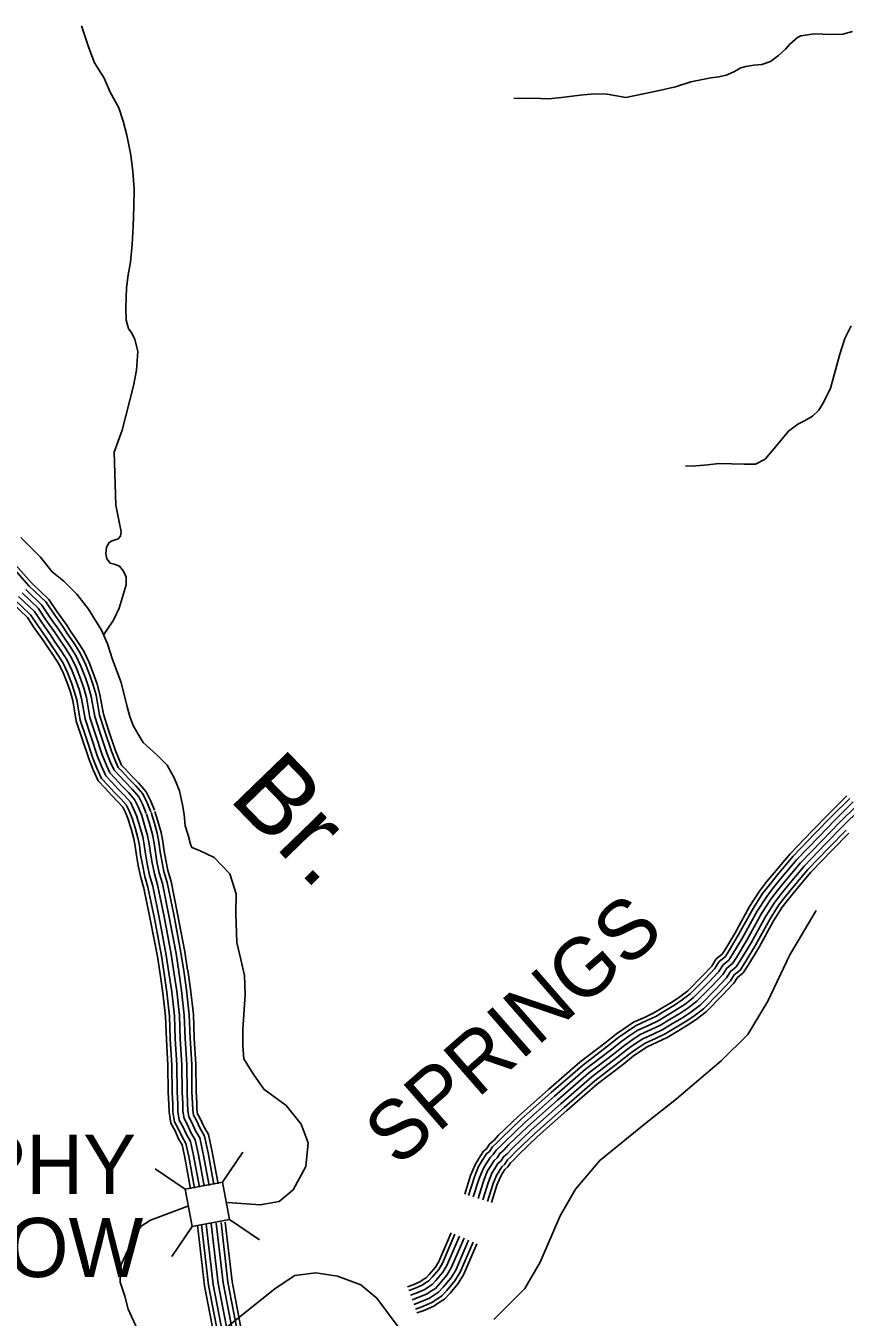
# Model space of a CAD drawing. Extents: x 1788175 to 1969470, y 584502 to 738744.
# Drawn here: x 1938010 to 1943138, y 621977 to 630060 of the extents above; entities that cross this region are included whole.
import ezdxf

# ---------------------------------------------------------------- set-up
doc = ezdxf.new("R2010")
doc.units = 0
for name, color, linetype in [('DESIGN - DRAINAGE - Bridges and Cross Drains Size Text', 7, 'Continuous'), ('DESIGN - ROW - Right-of-Way and Easement Labels', 7, 'Continuous'), ('DESIGN - TRANSPORTATION - Text', 7, 'Continuous'), ('SURVEY - DRAINAGE - Storm Sewer', 7, 'Continuous'), ('SURVEY - TRANSPORTATION - Roads', 7, 'Continuous')]:
    doc.layers.add(name, color=color, linetype=linetype)

msp = doc.modelspace()

# ---------------------------------------------------------------- linework, layer by layer
at = {"layer": 'DESIGN - TRANSPORTATION - Text'}
for points in [[(1938359.7, 630059.6), (1938404.1, 629921.5), (1938440.4, 629827.5), (1938500.7, 629731.5), (1938539, 629643.4), (1938593.3, 629545.4), (1938619.6, 629463.4), (1938641.8, 629375.3), (1938668.2, 629251.1), (1938680.5, 629147), (1938688.8, 629036.8), (1938687.1, 628928.6), (1938681.4, 628806.3), (1938675.7, 628694.1), (1938666.1, 628579.8), (1938650.3, 628501.6), (1938640.5, 628419.5), (1938636.8, 628295.2), (1938639, 628217.1), (1938653.2, 628165), (1938671.3, 628139), (1938693.4, 628099), (1938711.6, 628020.9), (1938704, 627904.7), (1938684.2, 627806.4), (1938612.9, 627529.7), (1938563.3, 627391.3), (1938574.2, 627058.7), (1938606.7, 626892.5), (1938602.7, 626866.4), (1938588.8, 626848.3), (1938550.8, 626836.2), (1938532.8, 626826.1), (1938515.5, 626796.2), (1938511.5, 626756.3), (1938517.5, 626724.3), (1938539.2, 626695.9), (1938563.2, 626689.9), (1938597.3, 626678.4), (1938621.3, 626646.4), (1938639.2, 626608.5), (1938637.6, 626561.9), (1938594, 626415.5), (1938558.2, 626339.3), (1938514.3, 626275), (1938497.3, 626246.4)], [(1941065.2, 629605.5), (1941185.3, 629605.9), (1941281.4, 629602.2), (1941363.5, 629610.4), (1941479.5, 629624.8), (1941567.6, 629633.1), (1941647.7, 629631.4), (1941765.8, 629611.7), (1941965.9, 629652.4), (1942075.9, 629676.8), (1942171.9, 629709.2), (1942297.9, 629733.7), (1942348, 629739.8), (1942394, 629750), (1942442, 629772.2), (1942485.9, 629796.4), (1942515.9, 629804.5), (1942566, 629812.7), (1942616, 629816.8), (1942670, 629837.1), (1942719.9, 629873.3), (1942763.8, 629913.5), (1942789.8, 629943.6), (1942839.7, 629985.9), (1942861.7, 629998), (1942943.7, 630010.2), (1942997.8, 630008.4), (1943053.8, 630004.6), (1943123.9, 630006.8), (1943183.9, 630025)], [(1943175.9, 628181.8), (1943135.2, 628103.3), (1943105.4, 628005), (1943079.6, 627912.7), (1943046, 627792.4), (1943004.2, 627706.1), (1942972.3, 627653.9), (1942934.3, 627615.7), (1942884.4, 627587.5), (1942842.4, 627567.3), (1942784.5, 627523), (1942734.6, 627464.8), (1942636.8, 627348.2), (1942576.9, 627316), (1942506.8, 627315.8), (1942346.7, 627321.3), (1942278.6, 627311), (1942204.6, 627304.8), (1942138.5, 627304.6)], [(1937980, 626856.5), (1938102.2, 626735), (1938175.7, 626643.1), (1938248.9, 626583), (1938329.7, 626502.5), (1938403.6, 626407.8), (1938484.8, 626276.2), (1938520.8, 626191.9), (1938551.9, 626093.3), (1938607.4, 625950.3), (1938645.5, 625796.4), (1938660.5, 625737.2), (1938683.2, 625680.1), (1938712.5, 625626.8), (1938744.7, 625575.1), (1938831.4, 625495.7), (1938895.7, 625431.8), (1938939.8, 625353.5), (1938973.2, 625270.6), (1938991.1, 625184.6), (1939000.6, 625124), (1939007.6, 625052.7), (1939026.4, 624995.1), (1939040.3, 624936.8), (1939049.2, 624917.9), (1939096.9, 624897.6), (1939188.2, 624853.8), (1939286.5, 624752.1), (1939325.9, 624627.2), (1939323.8, 624503.8), (1939331.5, 624321.6), (1939356.8, 624216.5), (1939378.1, 624115.7), (1939383.8, 623997.5)], [(1940938.8, 621962.3), (1941132.4, 622156), (1941229.1, 622322.1), (1941353.6, 622612.6), (1941450.3, 622778.7), (1941602.4, 622958.6), (1941892.8, 623193.8), (1942081.7, 623343.4), (1942362.9, 623581.2), (1942528.8, 623747.3), (1942653.2, 623954.8), (1942791.5, 624245.4), (1942957.4, 624522.2)], [(1939273.2, 622694.2), (1939478, 622679.6), (1939595, 622701.5), (1939682.7, 622774.7), (1939763.2, 622921.1), (1939777.8, 623067.5), (1939733.9, 623184.6), (1939638.9, 623301.7), (1939499.9, 623404.1), (1939434.1, 623499.3), (1939375.6, 623594.4), (1939368.3, 623674.9), (1939368.3, 623777.4), (1939383.8, 623997.5)], [(1939024.6, 622672.3), (1938790.6, 622584.4), (1938732.1, 622547.8), (1938680.9, 622474.7), (1938651.6, 622401.5), (1938607.8, 622306.3), (1938600.5, 622247.8), (1938600.5, 622196.6), (1938629.7, 622108.7), (1938651.6, 622028.2), (1938745.2, 621822.9)], [(1939224.4, 621879.3), (1939570, 622156), (1939694.4, 622239), (1939825.2, 622254), (1939961.2, 622233), (1940107.6, 622179.7), (1940207.1, 622096.9), (1940400.7, 621835.1)]]:
    msp.add_lwpolyline(points, dxfattribs=at)
at = {"layer": 'SURVEY - DRAINAGE - Storm Sewer'}
for p, q in [((1939240.9, 622822.7), (1939368.5, 623010.6)), ((1939007.5, 622778.1), (1938819.6, 622905.6)), ((1939285.5, 622589.3), (1939473.4, 622461.8)), ((1939052.2, 622544.7), (1938924.6, 622356.8))]:
    msp.add_line(p, q, dxfattribs=at)
msp.add_lwpolyline([(1939052.2, 622544.7), (1939285.5, 622589.3), (1939240.9, 622822.7), (1939007.5, 622778.1)], close=True, dxfattribs=at)
at = {"layer": 'SURVEY - TRANSPORTATION - Roads'}
for points in [[(1937852.1, 626790.7), (1938049.6, 626570.1), (1938154.3, 626470), (1938207.2, 626391.2), (1938266.1, 626308.3), (1938290.5, 626269.9), (1938330.6, 626212), (1938372.7, 626145.9), (1938406.5, 626074.3), (1938436.5, 625997.5), (1938456.1, 625939.3), (1938474, 625875.1), (1938496.1, 625750.7), (1938528.4, 625650.7), (1938569.8, 625527.5), (1938592.4, 625471.3), (1938609.9, 625432.3), (1938634.5, 625406.5), (1938671.8, 625365.4), (1938716.6, 625320.8), (1938764.5, 625265.6), (1938792.8, 625206.8), (1938815.9, 625150.4)], [(1937834.5, 626773.3), (1938031.8, 626552.9), (1938135.3, 626454), (1938186.8, 626377.1), (1938245.5, 626294.5), (1938269.9, 626256.2), (1938310, 626198.3), (1938351, 626134), (1938383.8, 626064.5), (1938413.3, 625989.1), (1938432.5, 625932.1), (1938449.9, 625869.6), (1938472, 625744.7), (1938504.9, 625643), (1938546.6, 625518.9), (1938569.7, 625461.7), (1938589.1, 625418.4), (1938616.3, 625389.6), (1938653.9, 625348.3), (1938698.6, 625303.9), (1938743.6, 625251.9), (1938770.2, 625196.8), (1938793.1, 625141.1)], [(1937942.6, 626466.6), (1938039.8, 626373.7), (1938084.8, 626306.7), (1938142.6, 626225.3), (1938166.5, 626187.7), (1938206.7, 626129.6), (1938242.2, 626074), (1938269.8, 626015.4), (1938296.7, 625946.7), (1938313.9, 625895.7), (1938328.8, 625842), (1938351.4, 625714.6), (1938387.2, 625604.1), (1938430.2, 625476), (1938455.5, 625413.2), (1938484.5, 625348.4), (1938525.5, 625305.2), (1938564.2, 625262.6), (1938607.9, 625219.2), (1938639.1, 625183.2), (1938656.9, 625146.3), (1938678.3, 625094)], [(1937964.9, 626488.2), (1938063.7, 626393.8), (1938110.3, 626324.3), (1938168.3, 626242.6), (1938192.4, 626204.8), (1938232.6, 626146.8), (1938269.4, 626089), (1938298.3, 626027.7), (1938325.9, 625957.3), (1938343.5, 625904.8), (1938359.1, 625848.9), (1938381.6, 625722.1), (1938416.6, 625613.8), (1938459.3, 625486.7), (1938484.1, 625425.3), (1938510.7, 625365.9), (1938548.2, 625326.3), (1938586.6, 625284.1), (1938630.6, 625240.4), (1938665.2, 625200.4), (1938685.2, 625158.9), (1938707, 625105.8)], [(1937987.2, 626509.8), (1938087.6, 626413.9), (1938135.8, 626341.9), (1938194.1, 626259.9), (1938218.2, 626221.9), (1938258.4, 626164), (1938296.6, 626104), (1938326.8, 626040), (1938355, 625967.9), (1938373.2, 625913.9), (1938389.4, 625855.8), (1938411.7, 625729.6), (1938446, 625623.6), (1938488.4, 625497.5), (1938512.6, 625437.4), (1938536.8, 625383.4), (1938570.9, 625347.4), (1938609.1, 625305.5), (1938653.2, 625261.5), (1938691.4, 625217.6), (1938713.5, 625171.6), (1938735.7, 625117.5)], [(1937987.2, 626509.8), (1938087.6, 626413.9), (1938135.8, 626341.9), (1938194.1, 626259.9), (1938218.2, 626221.9), (1938258.4, 626164), (1938296.6, 626104), (1938326.8, 626040), (1938355, 625967.9), (1938373.2, 625913.9), (1938389.4, 625855.8), (1938411.7, 625729.6), (1938446, 625623.6), (1938488.4, 625497.5), (1938512.6, 625437.4), (1938536.8, 625383.4), (1938570.9, 625347.4), (1938609.1, 625305.5), (1938653.2, 625261.5), (1938691.4, 625217.6), (1938713.5, 625171.6), (1938735.7, 625117.5)], [(1938009.5, 626531.3), (1938111.4, 626434), (1938161.3, 626359.5), (1938219.8, 626277.2), (1938244, 626239.1), (1938284.2, 626181.1), (1938323.8, 626119), (1938355.3, 626052.2), (1938384.2, 625978.5), (1938402.8, 625923), (1938419.6, 625862.7), (1938441.9, 625737.2), (1938475.5, 625633.3), (1938517.5, 625508.2), (1938541.2, 625449.5), (1938562.9, 625400.9), (1938593.6, 625368.5), (1938631.5, 625326.9), (1938675.9, 625282.7), (1938717.5, 625234.8), (1938741.9, 625184.2), (1938764.4, 625129.3)], [(1937924.1, 626448.7), (1938020, 626357.1), (1938063.6, 626292.1), (1938121.3, 626211), (1938145.1, 626173.4), (1938185.3, 626115.4), (1938219.6, 626061.5), (1938246.2, 626005.2), (1938272.6, 625937.9), (1938289.3, 625888.1), (1938303.7, 625836.3), (1938326.4, 625708.4), (1938362.7, 625596.1), (1938406.1, 625467.1), (1938431.9, 625403.1), (1938462.8, 625333.9), (1938506.7, 625287.7), (1938545.6, 625244.8), (1938589.1, 625201.6), (1938617.4, 625168.9), (1938633.4, 625135.9), (1938654.5, 625084.2)], [(1940757.6, 622746.5), (1940794.2, 622863.5), (1940822.2, 622931.8), (1940846.3, 622970.7), (1940874.9, 623015.3), (1940892.8, 623031.3), (1940911.5, 623060.6), (1940941.6, 623085.8), (1940969.6, 623115.9), (1941094.3, 623235.4), (1941281.5, 623401.6), (1941477.7, 623572.7), (1941634.8, 623692.4), (1941706.4, 623750.1), (1941753.5, 623782.4), (1941814, 623823.1), (1941887.5, 623855.8), (1941940.6, 623881.7), (1941997.7, 623916.2), (1942057.5, 623951.3), (1942103.3, 623982.6), (1942152.7, 624019.9), (1942243.2, 624111.2), (1942302.9, 624174.9), (1942331.7, 624219.5), (1942368, 624250), (1942384.1, 624274.2), (1942448, 624379.6), (1942540.1, 624547.1), (1942601.5, 624643.1), (1942646.5, 624701.3), (1942693.4, 624758.9), (1942793.5, 624878.2), (1942931.5, 625021.2), (1943038, 625130.5), (1943149.4, 625240.7)], [(1940781.1, 622739.2), (1940817.5, 622855.1), (1940844.3, 622920.6), (1940867.2, 622957.5), (1940893.9, 622999.1), (1940911.8, 623015.1), (1940930.3, 623044.1), (1940958.6, 623067.9), (1940987.2, 623098.5), (1941111.1, 623217.2), (1941297.9, 623383), (1941493.3, 623553.5), (1941650.1, 623673), (1941721.2, 623730.3), (1941767.4, 623762), (1941826, 623801.4), (1941897.9, 623833.4), (1941952.4, 623860), (1942010.3, 623895), (1942070.8, 623930.4), (1942117.7, 623962.5), (1942169, 624001.3), (1942261, 624094), (1942322.5, 624159.6), (1942350.4, 624202.9), (1942386.7, 624233.3), (1942404.9, 624261), (1942469.4, 624367.2), (1942561.4, 624534.5), (1942621.7, 624628.9), (1942665.8, 624685.9), (1942712.5, 624743.2), (1942811.9, 624861.7), (1942949.2, 625004), (1943055.5, 625113.1), (1943167.1, 625223.4)], [(1940810.7, 622729.9), (1940846.6, 622844.6), (1940872, 622906.4), (1940893.4, 622940.9), (1940917.7, 622978.8), (1940935.7, 622994.9), (1940953.9, 623023.4), (1940980, 623045.3), (1941009.3, 623076.8), (1941132.1, 623194.4), (1941318.4, 623359.8), (1941512.9, 623529.5), (1941669.2, 623648.6), (1941739.7, 623705.4), (1941784.8, 623736.3), (1941841.1, 623774.2), (1941911, 623805.3), (1941967.2, 623832.7), (1942026.2, 623868.4), (1942087.4, 623904.2), (1942135.8, 623937.4), (1942189.4, 623977.9), (1942283.4, 624072.5), (1942347, 624140.5), (1942373.9, 624182.2), (1942410, 624212.5), (1942431.1, 624244.4), (1942496.2, 624351.7), (1942588, 624518.6), (1942647.1, 624611), (1942690.1, 624666.7), (1942736.4, 624723.4), (1942835, 624840.9), (1942971.5, 624982.5), (1943077.5, 625091.3), (1943189.2, 625201.7)], [(1940840.3, 622720.6), (1940875.8, 622834.1), (1940899.7, 622892.3), (1940919.6, 622924.4), (1940941.5, 622958.5), (1940959.5, 622974.6), (1940977.5, 623002.7), (1941001.4, 623022.8), (1941031.4, 623055), (1941153.1, 623171.6), (1941338.8, 623336.5), (1941532.5, 623505.4), (1941688.3, 623624.2), (1941758.2, 623680.5), (1941802.2, 623710.7), (1941856.1, 623746.9), (1941924.1, 623777.2), (1941982.1, 623805.5), (1942042, 623841.7), (1942104, 623878), (1942153.9, 623912.2), (1942209.9, 623954.5), (1942305.7, 624051), (1942371.5, 624121.3), (1942397.5, 624161.5), (1942433.4, 624191.6), (1942457.3, 624227.8), (1942523.1, 624336.2), (1942614.7, 624502.8), (1942672.5, 624593.2), (1942714.4, 624647.4), (1942760.3, 624703.6), (1942858, 624820.2), (1942993.7, 624960.9), (1943099.5, 625069.4), (1943211.3, 625180)], [(1940840.3, 622720.6), (1940875.8, 622834.1), (1940899.7, 622892.3), (1940919.6, 622924.4), (1940941.5, 622958.5), (1940959.5, 622974.6), (1940977.5, 623002.7), (1941001.4, 623022.8), (1941031.4, 623055), (1941153.1, 623171.6), (1941338.8, 623336.5), (1941532.5, 623505.4), (1941688.3, 623624.2), (1941758.2, 623680.5), (1941802.2, 623710.7), (1941856.1, 623746.9), (1941924.1, 623777.2), (1941982.1, 623805.5), (1942042, 623841.7), (1942104, 623878), (1942153.9, 623912.2), (1942209.9, 623954.5), (1942305.7, 624051), (1942371.5, 624121.3), (1942397.5, 624161.5), (1942433.4, 624191.6), (1942457.3, 624227.8), (1942523.1, 624336.2), (1942614.7, 624502.8), (1942672.5, 624593.2), (1942714.4, 624647.4), (1942760.3, 624703.6), (1942858, 624820.2), (1942993.7, 624960.9), (1943099.5, 625069.4), (1943211.3, 625180)], [(1938651.7, 625092.1), (1938669.6, 625033.1), (1938686.6, 624971.3), (1938695.7, 624924.8), (1938703.7, 624867.8), (1938714.3, 624805.1), (1938729.6, 624729.9), (1938749.8, 624661.7), (1938789.5, 624467.8), (1938833.7, 624233.9), (1938850.2, 624123.7)], [(1938676.4, 625099.6), (1938694.3, 625040.3), (1938711.7, 624977.2), (1938721.1, 624929.1), (1938729.1, 624871.8), (1938739.6, 624809.8), (1938754.6, 624736.1), (1938774.8, 624668), (1938814.7, 624472.8), (1938859.1, 624238.1), (1938875.6, 624127.4)], [(1938706, 625108.5), (1938724.1, 625048.9), (1938741.9, 624984.3), (1938751.6, 624934.2), (1938759.8, 624876.5), (1938770.1, 624815.5), (1938784.7, 624743.6), (1938804.9, 624675.5), (1938845.1, 624478.8), (1938889.7, 624243.3), (1938906.3, 624132)], [(1938735.7, 625117.5), (1938753.9, 625057.5), (1938772.1, 624991.4), (1938782.2, 624939.3), (1938790.4, 624881.3), (1938800.6, 624821.2), (1938814.8, 624751.1), (1938835, 624683), (1938875.6, 624484.8), (1938920.3, 624248.5), (1938936.9, 624136.6)], [(1938735.7, 625117.5), (1938753.9, 625057.5), (1938772.1, 624991.4), (1938782.2, 624939.3), (1938790.4, 624881.3), (1938800.6, 624821.2), (1938814.8, 624751.1), (1938835, 624683), (1938875.6, 624484.8), (1938920.3, 624248.5), (1938936.9, 624136.6)], [(1938765.4, 625126.5), (1938783.7, 625066.1), (1938802.3, 624998.5), (1938812.8, 624944.5), (1938821, 624886), (1938831.1, 624826.8), (1938844.9, 624758.6), (1938865.1, 624690.6), (1938906, 624490.8), (1938950.8, 624253.6), (1938967.6, 624141.1)], [(1938795, 625135.5), (1938813.4, 625074.7), (1938832.5, 625005.6), (1938843.4, 624949.6), (1938851.7, 624890.7), (1938861.5, 624832.5), (1938875, 624766.1), (1938895.2, 624698.1), (1938936.4, 624496.8), (1938981.4, 624258.8), (1938998.3, 624145.7)], [(1938818.7, 625142.7), (1938837.2, 625081.5), (1938856.6, 625011.2), (1938867.8, 624953.7), (1938876.1, 624894.5), (1938885.8, 624837), (1938899, 624772.1), (1938919.2, 624704.1), (1938960.6, 624501.5), (1939005.8, 624262.9), (1939022.7, 624149.4)], [(1940869.9, 622711.4), (1940905, 622823.5), (1940927.4, 622878.1), (1940945.8, 622907.8), (1940965.4, 622938.2), (1940983.4, 622954.3), (1941001, 622982), (1941022.8, 623000.3), (1941053.4, 623033.2), (1941174.1, 623148.8), (1941359.3, 623313.2), (1941552.1, 623481.4), (1941707.5, 623599.8), (1941776.8, 623655.6), (1941819.6, 623685.1), (1941871.2, 623719.7), (1941937.2, 623749.1), (1941996.9, 623778.2), (1942057.9, 623815.1), (1942120.6, 623851.8), (1942172.1, 623887), (1942230.3, 623931.1), (1942328, 624029.4), (1942396.1, 624102.2), (1942421, 624140.7), (1942456.8, 624170.8), (1942483.5, 624211.2), (1942549.9, 624320.7), (1942641.4, 624487), (1942697.9, 624575.3), (1942738.7, 624628.1), (1942784.1, 624683.9), (1942881.1, 624799.4), (1943016, 624939.3), (1943121.5, 625047.6), (1943233.5, 625158.3)], [(1940899.5, 622702.1), (1940934.2, 622813), (1940955.1, 622864), (1940972, 622891.3), (1940989.2, 622917.9), (1941007.2, 622934.1), (1941024.6, 622961.3), (1941044.2, 622977.8), (1941075.5, 623011.4), (1941195.2, 623126), (1941379.8, 623290), (1941571.7, 623457.4), (1941726.6, 623575.4), (1941795.3, 623630.7), (1941837, 623659.4), (1941886.3, 623692.5), (1941950.3, 623721), (1942011.8, 623750.9), (1942073.7, 623788.4), (1942137.2, 623825.6), (1942190.2, 623861.9), (1942250.8, 623907.7), (1942350.3, 624007.9), (1942420.6, 624083), (1942444.5, 624120), (1942480.1, 624149.9), (1942509.7, 624194.6), (1942576.8, 624305.2), (1942668, 624471.1), (1942723.2, 624557.4), (1942762.9, 624608.8), (1942808, 624664.1), (1942904.1, 624778.7), (1943038.3, 624917.7), (1943143.5, 625025.7)], [(1940924, 622694.4), (1940958.4, 622804.3), (1940978.1, 622852.2), (1940993.8, 622877.6), (1941008.9, 622901.1), (1941027, 622917.3), (1941044.2, 622944.2), (1941061.9, 622959.1), (1941093.8, 622993.4), (1941212.6, 623107.1), (1941396.8, 623270.7), (1941588, 623437.4), (1941742.5, 623555.1), (1941810.7, 623610.1), (1941851.5, 623638.1), (1941898.8, 623669.9), (1941961.2, 623697.7), (1942024.1, 623728.3), (1942086.9, 623766.3), (1942151, 623803.9), (1942205.2, 623841), (1942267.7, 623888.2), (1942368.8, 623990.1), (1942441, 624067.1), (1942464, 624102.8), (1942499.5, 624132.6), (1942531.4, 624180.8), (1942599, 624292.3), (1942690.2, 624458), (1942744.3, 624542.6), (1942783.1, 624592.9), (1942827.9, 624647.7), (1942923.3, 624761.5), (1943056.7, 624899.8), (1943161.8, 625007.6)], [(1939041.7, 622780.9), (1939005.3, 622977.5), (1938988.8, 623056.1), (1938966.3, 623093.9), (1938944.5, 623142.7), (1938917.1, 623192.4), (1938906.7, 623259.6), (1938905.4, 623310.3), (1938901.7, 623383.5), (1938900, 623553.7), (1938889.9, 623715.8), (1938884.7, 623858.6), (1938868.5, 624007.4), (1938851.2, 624123.8)], [(1939066, 622785.4), (1939029.6, 622982.3), (1939012.1, 623065.3), (1938988.3, 623105.3), (1938966.6, 623153.7), (1938940.9, 623200.5), (1938931.4, 623261.8), (1938930.1, 623311.3), (1938926.4, 623384.3), (1938924.7, 623554.6), (1938914.6, 623717), (1938909.4, 623860.4), (1938893, 624010.6), (1938875.6, 624127.5)], [(1939096.5, 622791), (1939060, 622988.3), (1939041.4, 623076.7), (1939015.8, 623119.6), (1938994.4, 623167.5), (1938970.7, 623210.7), (1938962.4, 623264.6), (1938961.1, 623312.5), (1938957.4, 623385.2), (1938955.7, 623555.8), (1938945.6, 623718.5), (1938940.3, 623862.7), (1938923.7, 624014.5), (1938906.3, 624132)], [(1939127, 622796.7), (1939090.4, 622994.3), (1939070.7, 623088.1), (1939043.4, 623133.9), (1939022.2, 623181.4), (1939000.5, 623220.8), (1938993.3, 623267.4), (1938992.1, 623313.7), (1938988.4, 623386.1), (1938986.7, 623556.9), (1938976.5, 623720.1), (1938971.3, 623864.9), (1938954.5, 624018.5), (1938936.9, 624136.6)], [(1939127, 622796.7), (1939090.4, 622994.3), (1939070.7, 623088.1), (1939043.4, 623133.9), (1939022.2, 623181.4), (1939000.5, 623220.8), (1938993.3, 623267.4), (1938992.1, 623313.7), (1938988.4, 623386.1), (1938986.7, 623556.9), (1938976.5, 623720.1), (1938971.3, 623864.9), (1938954.5, 624018.5), (1938936.9, 624136.6)], [(1939157.5, 622802.3), (1939120.8, 623000.3), (1939100, 623099.6), (1939070.9, 623148.2), (1939050, 623195.2), (1939030.3, 623230.9), (1939024.2, 623270.2), (1939023.1, 623314.8), (1939019.4, 623387.1), (1939017.7, 623558), (1939007.5, 623721.6), (1939002.2, 623867.2), (1938985.2, 624022.5), (1938967.6, 624141.1)], [(1939187.9, 622808), (1939151.2, 623006.3), (1939129.2, 623111), (1939098.5, 623162.6), (1939077.7, 623209), (1939060.1, 623241.1), (1939055.2, 623273), (1939054, 623316), (1939050.4, 623388), (1939048.7, 623559.1), (1939038.5, 623723.1), (1939033.1, 623869.4), (1939016, 624026.4), (1938998.3, 624145.7)], [(1939213.2, 622812.6), (1939176.5, 623011.3), (1939153.5, 623120.5), (1939121.4, 623174.4), (1939100.8, 623220.4), (1939084.8, 623249.5), (1939080.8, 623275.3), (1939079.7, 623317), (1939076.1, 623388.8), (1939074.4, 623560), (1939064.2, 623724.4), (1939058.8, 623871.3), (1939041.5, 624029.7), (1939023.7, 624149.5)], [(1939283.7, 621213.6), (1939241.3, 621510.5), (1939199.2, 621805.3), (1939128.4, 622174), (1939084.7, 622552.5)], [(1939308.2, 621217.1), (1939265.8, 621514), (1939223.6, 621809.4), (1939152.8, 622177.7), (1939109.3, 622555.4)], [(1939338.8, 621221.5), (1939296.5, 621518.4), (1939254.2, 621814.5), (1939183.5, 622182.4), (1939140.1, 622558.9)], [(1939369.5, 621225.9), (1939327.2, 621522.7), (1939284.8, 621819.6), (1939214.2, 622187.1), (1939170.8, 622562.5)], [(1939369.5, 621225.9), (1939327.2, 621522.7), (1939284.8, 621819.6), (1939214.2, 622187.1), (1939170.8, 622562.5)], [(1939400.2, 621230.3), (1939357.9, 621527.1), (1939315.4, 621824.7), (1939244.8, 622191.8), (1939201.6, 622566)], [(1939430.9, 621234.6), (1939388.5, 621531.5), (1939346, 621829.8), (1939275.5, 622196.5), (1939232.4, 622569.6)], [(1939456.4, 621238.3), (1939414, 621535.1), (1939371.3, 621834.1), (1939300.9, 622200.5), (1939258, 622572.5)], [(1940399.3, 622168), (1940433.9, 622180.2), (1940479.8, 622200), (1940497.7, 622212.1), (1940517.1, 622224.7), (1940534.4, 622243.4), (1940574.6, 622291), (1940595.8, 622326.1), (1940673.1, 622506.1)], [(1940407.5, 622144.7), (1940442.9, 622157.1), (1940491.7, 622178.2), (1940511.3, 622191.5), (1940533.2, 622205.6), (1940552.9, 622227), (1940594.8, 622276.5), (1940617.9, 622314.8), (1940695.8, 622496.3)], [(1940417.8, 622115.5), (1940454.2, 622128.3), (1940506.6, 622150.9), (1940528.4, 622165.6), (1940553.3, 622181.7), (1940576.1, 622206.5), (1940620, 622258.4), (1940645.5, 622300.6), (1940724.3, 622484.1)], [(1940428.1, 622086.2), (1940465.5, 622099.4), (1940521.5, 622123.6), (1940545.5, 622139.7), (1940573.4, 622157.8), (1940599.4, 622186), (1940645.3, 622240.2), (1940673.2, 622286.4), (1940752.8, 622471.9)], [(1940428.1, 622086.2), (1940465.5, 622099.4), (1940521.5, 622123.6), (1940545.5, 622139.7), (1940573.4, 622157.8), (1940599.4, 622186), (1940645.3, 622240.2), (1940673.2, 622286.4), (1940752.8, 622471.9)], [(1940438.4, 622057), (1940476.8, 622070.5), (1940536.4, 622096.3), (1940562.5, 622113.8), (1940593.6, 622133.9), (1940622.6, 622165.4), (1940670.5, 622222.1), (1940700.8, 622272.2), (1940781.3, 622459.7)], [(1940448.7, 622027.7), (1940488.1, 622041.6), (1940551.3, 622069), (1940579.6, 622088), (1940613.7, 622110), (1940645.9, 622144.9), (1940695.8, 622203.9), (1940728.5, 622258), (1940809.7, 622447.5)], [(1940457.2, 622003.5), (1940497.5, 622017.6), (1940563.7, 622046.3), (1940593.8, 622066.5), (1940630.4, 622090.2), (1940665.1, 622127.9), (1940716.8, 622188.9), (1940751.4, 622246.2), (1940833.4, 622437.3)]]:
    msp.add_lwpolyline(points, dxfattribs=at)

# ---------------------------------------------------------------- texts
at = {"layer": 'DESIGN - DRAINAGE - Bridges and Cross Drains Size Text'}
msp.add_text('Br.', height=475, rotation=314.05471, dxfattribs=at).set_placement((1939272.3, 625222.7))
at = {"layer": 'DESIGN - ROW - Right-of-Way and Easement Labels'}
msp.add_text('SPRINGS', height=370, rotation=41.09663, dxfattribs=at).set_placement((1940339.4, 622909.4))
for s, p in [('MURPHY', (1936555.4, 622748.7)), ('HOLLOW', (1936600.9, 622228.5))]:
    msp.add_text(s, height=370, dxfattribs=at).set_placement(p)

doc.saveas('drawing.dxf')
